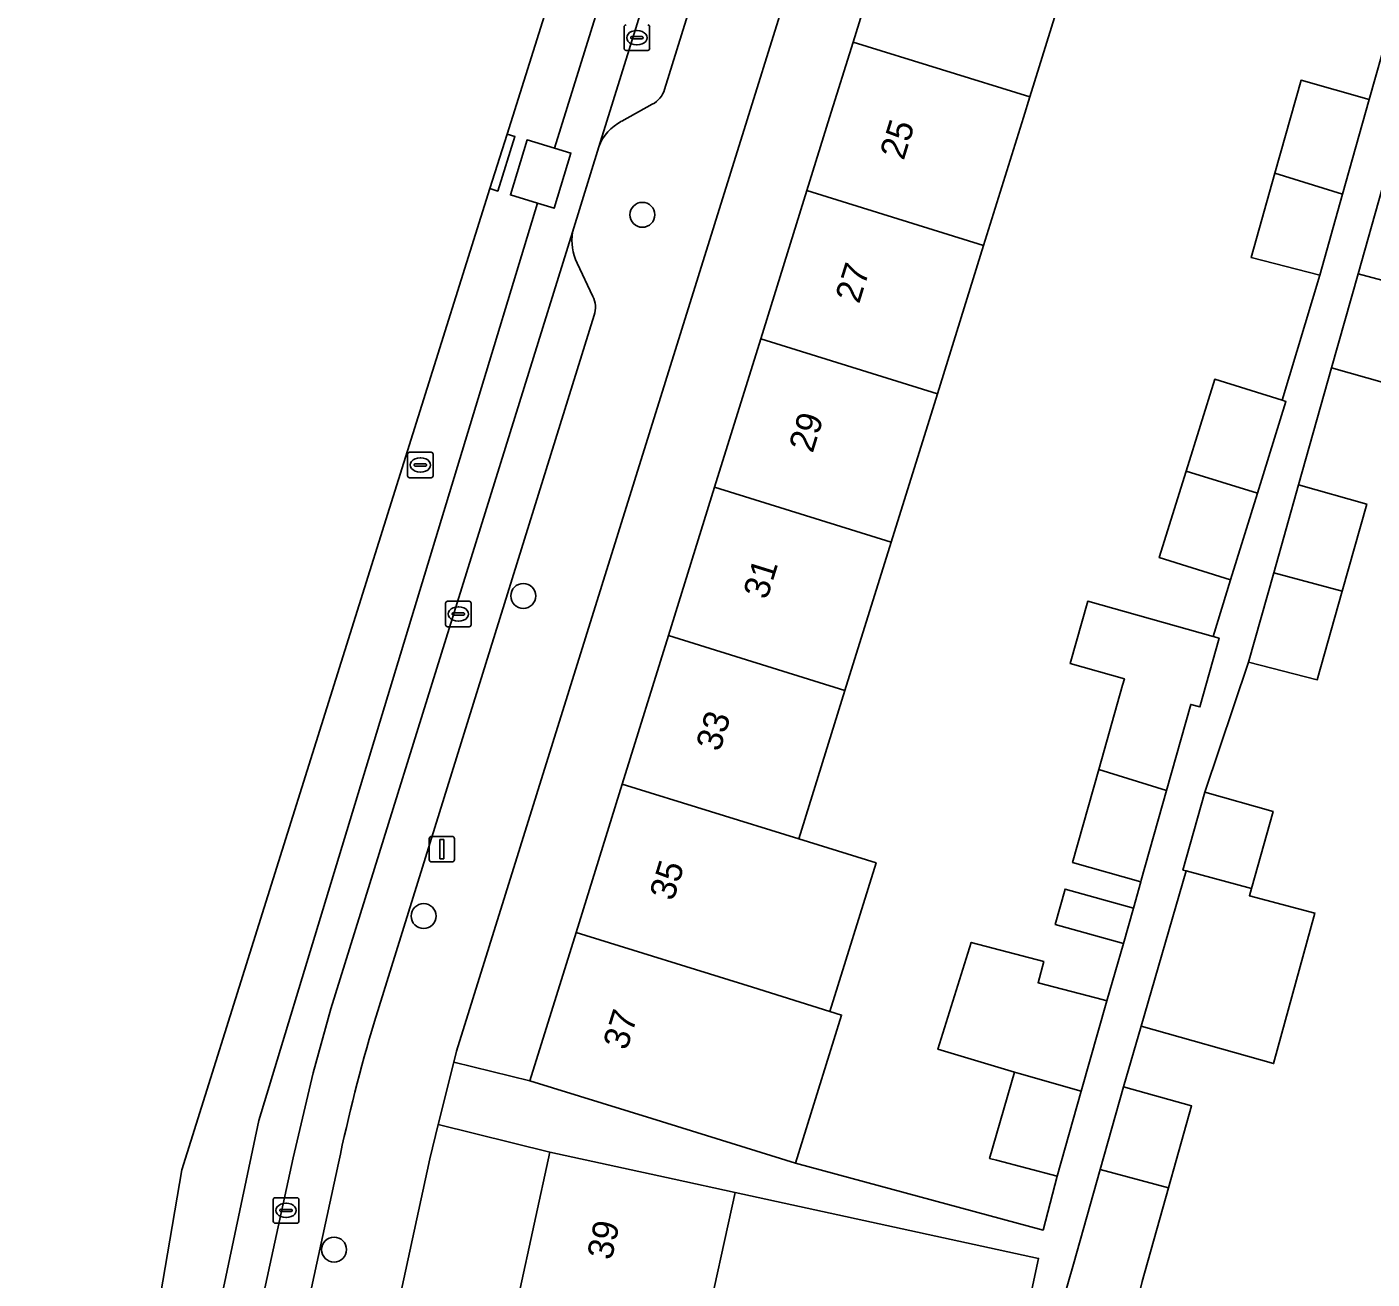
# Model space of a CAD drawing. Extents: x 163683 to 164494, y 382709 to 383872.
# Drawn here: x 163744.1 to 163796.9, y 383204.4 to 383253.6 of the extents above; entities that cross this region are included whole.
import ezdxf

# ---------------------------------------------------------------- set-up
doc = ezdxf.new("R2010")
doc.units = 0
for name, color, linetype in [('IMGEO_Boom', 7, 'Continuous'), ('IMGEO_Erf', 7, 'Continuous'), ('IMGEO_Kolk', 7, 'Continuous'), ('IMGEO_Lichtmast', 7, 'Continuous'), ('IMGEO_Pand', 7, 'Continuous'), ('IMGEO_Pand_nummerreeks', 7, 'Continuous'), ('IMGEO_Parkeervlak_open', 7, 'Continuous'), ('IMGEO_Rijbaan_lokaal_gesloten', 7, 'Continuous'), ('IMGEO_Rijbaan_lokaal_open', 7, 'Continuous'), ('IMGEO_Rioolput', 7, 'Continuous'), ('IMGEO_Voetpad_open', 7, 'Continuous')]:
    doc.layers.add(name, color=color, linetype=linetype)

msp = doc.modelspace()

# ---------------------------------------------------------------- linework, layer by layer
at = {"layer": 'IMGEO_Boom'}
for centre in [(163768.248, 383246.18), (163763.572, 383231.219), (163759.666, 383218.649), (163756.152, 383205.559)]:
    msp.add_circle(centre, 0.489, dxfattribs=at)
at = {"layer": 'IMGEO_Erf'}
msp.add_lwpolyline([(163772.894, 383241.311), (163774.705, 383247.137), (163775.595, 383250), (163776.517, 383252.962), (163778.417, 383259.076), (163775.502, 383259.985), (163760.953, 383213.349), (163760.847, 383212.92), (163763.838, 383212.179), (163765.649, 383218.006), (163767.461, 383223.833), (163769.272, 383229.659), (163771.083, 383235.484)], close=True, dxfattribs=at)
for points in [[(163785.339, 383256.882), (163783.448, 383250.806), (163783.197, 383250), (163781.635, 383244.981), (163779.822, 383239.156), (163778.008, 383233.33), (163776.195, 383227.505), (163774.382, 383221.68), (163777.417, 383220.736), (163775.603, 383214.91), (163776.064, 383214.767), (163774.254, 383208.955), (163783.967, 383206.321), (163784.523, 383208.441), (163782.14, 383209.066), (163781.873, 383209.136), (163782.846, 383212.52), (163779.843, 383213.42), (163781.154, 383217.617), (163783.994, 383216.873), (163783.773, 383216.032), (163786.337, 383215.36), (163786.47, 383215.325), (163787.122, 383217.572), (163784.446, 383218.325), (163784.835, 383219.709), (163787.511, 383218.956), (163787.803, 383219.996), (163785.128, 383220.749), (163786.157, 383224.405), (163787.088, 383227.713), (163787.158, 383227.963), (163785.031, 383228.561), (163785.719, 383231.007), (163790.642, 383229.623), (163791.319, 383231.852), (163788.525, 383232.722), (163789.582, 383236.12), (163790.704, 383239.724), (163793.354, 383238.899), (163794.828, 383243.815), (163792.133, 383244.498), (163793.066, 383247.814), (163794.093, 383251.462), (163796.768, 383250.71), (163797.533, 383253.429)], [(163798.062, 383239.391), (163795.287, 383240.178), (163793.991, 383235.577), (163796.666, 383234.825), (163795.704, 383231.406), (163794.726, 383227.93), (163792.031, 383228.613), (163790.319, 383223.513), (163792.994, 383222.76), (163792.143, 383219.737), (163792.062, 383219.449), (163794.632, 383218.766), (163793.012, 383212.859), (163787.817, 383214.332), (163787.124, 383211.951), (163789.799, 383211.198), (163788.895, 383207.986), (163787.859, 383204.304)], [(163763.382, 383203.728), (163764.615, 383209.388), (163760.24, 383210.472), (163759.907, 383209.127), (163751.36, 383169.613)], [(163783.251, 383202.71), (163783.795, 383205.211), (163771.885, 383207.805), (163770.652, 383202.142)]]:
    msp.add_lwpolyline(points, dxfattribs=at)
at = {"layer": 'IMGEO_Kolk'}
for p, q in [((163767.532, 383252.705), (163767.532, 383253.557)), ((163768.02, 383253.411), (163768.045, 383253.411)), ((163768.533, 383253.557), (163768.533, 383252.705)), ((163767.791, 383253.125), (163767.791, 383253.137)), ((163768.229, 383253.088), (163767.831, 383253.088)), ((163767.834, 383253.174), (163768.232, 383253.174)), ((163768.043, 383252.851), (163768.018, 383252.851)), ((163768.275, 383253.137), (163768.275, 383253.125)), ((163768.459, 383252.631), (163767.607, 383252.631)), ((163760.528, 383230.083), (163760.528, 383230.935)), ((163760.603, 383231.009), (163761.455, 383231.009)), ((163761.016, 383230.789), (163761.041, 383230.789)), ((163761.529, 383230.935), (163761.529, 383230.083)), ((163760.787, 383230.503), (163760.787, 383230.515)), ((163761.225, 383230.466), (163760.827, 383230.466)), ((163760.83, 383230.552), (163761.228, 383230.552)), ((163761.039, 383230.229), (163761.014, 383230.229)), ((163761.271, 383230.515), (163761.271, 383230.503)), ((163761.455, 383230.009), (163760.603, 383230.009)), ((163753.767, 383206.669), (163753.767, 383207.521)), ((163753.842, 383207.595), (163754.694, 383207.595)), ((163754.768, 383207.521), (163754.768, 383206.669)), ((163754.026, 383207.089), (163754.026, 383207.101)), ((163754.464, 383207.052), (163754.066, 383207.052)), ((163754.069, 383207.138), (163754.467, 383207.138)), ((163754.255, 383207.375), (163754.28, 383207.375)), ((163754.51, 383207.101), (163754.51, 383207.089)), ((163754.694, 383206.595), (163753.842, 383206.595)), ((163754.278, 383206.815), (163754.253, 383206.815))]:
    msp.add_line(p, q, dxfattribs=at)
for points in [[(163767.532, 383252.705), (163767.532, 383253.557)], [(163768.533, 383253.557), (163768.533, 383252.705)], [(163768.459, 383252.631), (163767.607, 383252.631)], [(163760.528, 383230.083), (163760.528, 383230.935)], [(163760.603, 383231.009), (163761.455, 383231.009)], [(163761.529, 383230.935), (163761.529, 383230.083)], [(163761.455, 383230.009), (163760.603, 383230.009)], [(163753.767, 383206.669), (163753.767, 383207.521)], [(163753.842, 383207.595), (163754.694, 383207.595)], [(163754.768, 383207.521), (163754.768, 383206.669)], [(163754.694, 383206.595), (163753.842, 383206.595)]]:
    msp.add_lwpolyline(points, dxfattribs=at)
for centre, radius, start, end in [((163767.609, 383253.555), 0.0765, 91.552, 178.448), ((163767.609, 383253.555), 0.0765, 91.552, 178.448), ((163768.457, 383253.555), 0.0765, 1.552, 88.448), ((163768.457, 383253.555), 0.0765, 1.552, 88.448), ((163767.831, 383253.134), 0.0403, 85.8775, 175.7526), ((163767.828, 383253.124), 0.0366, 178.938, 274.7102), ((163768.232, 383253.131), 0.043, 264.8664, 352.4533), ((163768.236, 383253.136), 0.0386, 1.7309, 96.639), ((163767.609, 383252.707), 0.0765, 181.552, 268.448), ((163767.609, 383252.707), 0.0765, 181.552, 268.448), ((163768.457, 383252.707), 0.0765, 271.552, 358.448), ((163768.457, 383252.707), 0.0765, 271.552, 358.448), ((163760.605, 383230.933), 0.0765, 91.552, 178.448), ((163760.605, 383230.933), 0.0765, 91.552, 178.448), ((163761.453, 383230.933), 0.0765, 1.552, 88.448), ((163761.453, 383230.933), 0.0765, 1.552, 88.448), ((163760.827, 383230.512), 0.0403, 85.8775, 175.7526), ((163760.824, 383230.502), 0.0366, 178.938, 274.7102), ((163761.228, 383230.509), 0.043, 264.8664, 352.4533), ((163761.232, 383230.514), 0.0386, 1.7309, 96.639), ((163760.605, 383230.085), 0.0765, 181.552, 268.448), ((163760.605, 383230.085), 0.0765, 181.552, 268.448), ((163761.453, 383230.085), 0.0765, 271.552, 358.448), ((163761.453, 383230.085), 0.0765, 271.552, 358.448), ((163753.844, 383207.519), 0.0765, 91.552, 178.448), ((163753.844, 383207.519), 0.0765, 91.552, 178.448), ((163754.692, 383207.519), 0.0765, 1.552, 88.448), ((163754.692, 383207.519), 0.0765, 1.552, 88.448), ((163754.066, 383207.098), 0.0403, 85.8775, 175.7526), ((163754.063, 383207.088), 0.0366, 178.938, 274.7102), ((163754.467, 383207.095), 0.043, 264.8664, 352.4533), ((163754.471, 383207.1), 0.0386, 1.7309, 96.639), ((163753.844, 383206.671), 0.0765, 181.552, 268.448), ((163753.844, 383206.671), 0.0765, 181.552, 268.448), ((163754.692, 383206.671), 0.0765, 271.552, 358.448), ((163754.692, 383206.671), 0.0765, 271.552, 358.448)]:
    msp.add_arc(centre, radius, start, end, dxfattribs=at)
for centre, major_axis, ratio, start_param, end_param in [((163768.019, 383253.131), (-0.387, 0.002), 0.722429, 4.712389, 7.853982), ((163768.044, 383253.131), (-0.39, 0.002), 0.717154, 1.570796, 4.712389), ((163761.015, 383230.509), (-0.387, 0.002), 0.722429, 4.712389, 7.853982), ((163761.04, 383230.509), (-0.39, 0.002), 0.717154, 1.570796, 4.712389), ((163754.254, 383207.095), (-0.387, 0.002), 0.722429, 4.712389, 7.853982), ((163754.279, 383207.095), (-0.39, 0.002), 0.717154, 1.570796, 4.712389)]:
    msp.add_ellipse(centre, major_axis=major_axis, ratio=ratio, start_param=start_param, end_param=end_param, dxfattribs=at)
at = {"layer": 'IMGEO_Lichtmast'}
for p, q in [((163759.885, 383220.877), (163759.885, 383221.677)), ((163759.885, 383221.677), (163759.885, 383220.877)), ((163759.985, 383221.777), (163760.775, 383221.777)), ((163760.775, 383221.777), (163759.985, 383221.777)), ((163760.875, 383221.677), (163760.875, 383220.877)), ((163760.875, 383220.877), (163760.875, 383221.677)), ((163760.775, 383220.777), (163759.985, 383220.777)), ((163759.985, 383220.777), (163760.775, 383220.777))]:
    msp.add_line(p, q, dxfattribs=at)
msp.add_lwpolyline([(163760.305, 383221.652), (163760.455, 383221.652), (163760.455, 383220.902), (163760.305, 383220.902), (163760.305, 383221.652)], dxfattribs=at)
for centre, start, end in [((163759.985, 383221.677), 90, 180), ((163759.985, 383221.677), 90, 180), ((163760.775, 383221.677), 0, 90), ((163760.775, 383221.677), 360, 90), ((163759.985, 383220.877), 180, 270), ((163759.985, 383220.877), 180, 270), ((163760.775, 383220.877), 270, 0), ((163760.775, 383220.877), 270, 0)]:
    msp.add_arc(centre, 0.1, start, end, dxfattribs=at)
at = {"layer": 'IMGEO_Pand'}
for points in [[(163776.517, 383252.962), (163783.448, 383250.806), (163785.339, 383256.882), (163783.191, 383257.589), (163778.417, 383259.076)], [(163776.517, 383252.962), (163775.595, 383250), (163774.705, 383247.137), (163781.635, 383244.981), (163783.197, 383250), (163783.448, 383250.806)], [(163795.721, 383246.988), (163796.768, 383250.71), (163794.093, 383251.462), (163793.066, 383247.814)], [(163795.721, 383246.988), (163793.066, 383247.814), (163792.133, 383244.498), (163794.828, 383243.815)], [(163772.894, 383241.311), (163779.822, 383239.156), (163781.635, 383244.981), (163774.705, 383247.137)], [(163796.33, 383243.863), (163799.116, 383243.113), (163800.04, 383246.374), (163797.264, 383247.16)], [(163796.33, 383243.863), (163795.287, 383240.178), (163798.062, 383239.391), (163799.116, 383243.113)], [(163772.894, 383241.311), (163771.083, 383235.484), (163778.008, 383233.33), (163779.822, 383239.156)], [(163793.354, 383238.899), (163790.704, 383239.724), (163789.582, 383236.12), (163792.377, 383235.251), (163793.499, 383238.854)], [(163792.377, 383235.251), (163789.582, 383236.12), (163788.525, 383232.722), (163791.319, 383231.852)], [(163771.083, 383235.484), (163769.272, 383229.659), (163776.195, 383227.505), (163778.008, 383233.33)], [(163793.021, 383232.128), (163795.704, 383231.406), (163796.666, 383234.825), (163793.991, 383235.577)], [(163793.021, 383232.128), (163792.031, 383228.613), (163794.726, 383227.93), (163795.704, 383231.406)], [(163790.878, 383229.557), (163790.642, 383229.623), (163785.719, 383231.007), (163785.031, 383228.561), (163787.158, 383227.963), (163787.088, 383227.713), (163786.157, 383224.405), (163788.811, 383223.58), (163789.763, 383226.961), (163790.12, 383226.861)], [(163767.461, 383223.833), (163774.382, 383221.68), (163776.195, 383227.505), (163769.272, 383229.659)], [(163788.811, 383223.58), (163786.157, 383224.405), (163785.128, 383220.749), (163787.803, 383219.996), (163787.823, 383220.066)], [(163774.382, 383221.68), (163767.461, 383223.833), (163765.649, 383218.006), (163772.569, 383215.854), (163775.603, 383214.91), (163777.417, 383220.736)], [(163792.994, 383222.76), (163790.319, 383223.513), (163789.459, 383220.459), (163789.589, 383220.424), (163792.143, 383219.737)], [(163794.632, 383218.766), (163792.062, 383219.449), (163792.143, 383219.737), (163789.589, 383220.424), (163787.817, 383214.332), (163793.012, 383212.859)], [(163787.511, 383218.956), (163784.835, 383219.709), (163784.446, 383218.325), (163787.122, 383217.572)], [(163775.603, 383214.91), (163772.569, 383215.854), (163765.649, 383218.006), (163763.838, 383212.179), (163768.615, 383210.7), (163770.758, 383210.037), (163774.254, 383208.955), (163776.064, 383214.767)], [(163786.47, 383215.325), (163786.337, 383215.36), (163783.773, 383216.032), (163783.994, 383216.873), (163781.154, 383217.617), (163779.843, 383213.42), (163782.846, 383212.52), (163783.031, 383212.465), (163785.466, 383211.776)], [(163785.466, 383211.776), (163783.031, 383212.465), (163782.846, 383212.52), (163781.873, 383209.136), (163782.14, 383209.066), (163784.523, 383208.441)], [(163786.211, 383208.708), (163788.895, 383207.986), (163789.799, 383211.198), (163787.124, 383211.951)], [(163763.382, 383203.728), (163770.652, 383202.142), (163771.885, 383207.805), (163769.501, 383208.324), (163764.615, 383209.388)], [(163788.895, 383207.986), (163786.211, 383208.708), (163785.164, 383204.986), (163784.549, 383202.85), (163784.863, 383202.746), (163787.284, 383201.942), (163787.859, 383204.304)]]:
    msp.add_lwpolyline(points, close=True, dxfattribs=at)
at = {"layer": 'IMGEO_Parkeervlak_open'}
for points in [[(163780.509, 383293.71), (163766.533, 383248.853)], [(163769.118, 383251.094), (163772.081, 383260.66)], [(163767.435, 383249.851), (163768.632, 383250.52)], [(163765.51, 383245.499), (163756.027, 383215.005), (163755.331, 383212.494), (163754.544, 383209.155), (163746.61, 383172.616), (163746.483, 383172.033)], [(163766.309, 383242.977), (163765.685, 383244.287)], [(163757.731, 383214.508), (163766.362, 383242.243)], [(163748.863, 383174.458), (163756.322, 383208.951)]]:
    msp.add_lwpolyline(points, dxfattribs=at)
for centre, radius, start, end in [((163768.207, 383251.373), 0.953, 296.5037, 342.9878), ((163768.325, 383248.14), 1.929, 117.4824, 158.3026), ((163767.537, 383245.173), 2.053, 170.8681, 205.5641), ((163765.372, 383242.54), 1.034, 343.2841, 24.9759), ((163826.421, 383194.134), 71.648, 163.47942, 168.0651)]:
    msp.add_arc(centre, radius, start, end, dxfattribs=at)
at = {"layer": 'IMGEO_Rijbaan_lokaal_gesloten'}
for points in [[(163762.268, 383247.208), (163762.576, 383247.112), (163763.245, 383249.25), (163762.939, 383249.345)], [(163764.135, 383246.636), (163764.791, 383246.438), (163765.445, 383248.602), (163764.793, 383248.798), (163763.725, 383249.121), (163763.071, 383246.958)]]:
    msp.add_lwpolyline(points, close=True, dxfattribs=at)
at = {"layer": 'IMGEO_Rijbaan_lokaal_open'}
for points in [[(163805.443, 383344.92), (163794.181, 383347.493), (163785.624, 383320.165), (163765.935, 383258.889), (163762.939, 383249.345), (163763.245, 383249.25), (163762.576, 383247.112), (163762.268, 383247.208), (163750.175, 383208.693), (163746.534, 383187.298), (163744.099, 383172.988)], [(163744.099, 383172.988), (163744.101, 383172.988), (163745.022, 383172.851), (163749.331, 383192.28), (163753.196, 383210.63), (163764.135, 383246.636), (163763.071, 383246.958), (163763.725, 383249.121), (163764.793, 383248.798), (163779.072, 383294.644), (163778.036, 383294.966), (163778.712, 383297.138), (163779.746, 383296.816), (163788.108, 383323.992), (163792.826, 383338.961), (163794.482, 383338.512)], [(163779.072, 383294.644), (163764.793, 383248.798), (163765.445, 383248.602), (163764.791, 383246.438), (163764.135, 383246.636), (163753.196, 383210.63), (163749.331, 383192.28), (163745.022, 383172.851), (163746.61, 383172.616), (163754.544, 383209.155), (163755.331, 383212.494), (163756.027, 383215.005), (163765.51, 383245.499), (163766.533, 383248.853), (163780.509, 383293.71)]]:
    msp.add_lwpolyline(points, dxfattribs=at)
at = {"layer": 'IMGEO_Rioolput'}
for p, q in [((163759.037, 383235.934), (163759.037, 383236.786)), ((163759.112, 383236.86), (163759.964, 383236.86)), ((163759.525, 383236.64), (163759.55, 383236.64)), ((163760.038, 383236.786), (163760.038, 383235.934)), ((163759.296, 383236.354), (163759.296, 383236.366)), ((163759.734, 383236.317), (163759.336, 383236.317)), ((163759.339, 383236.403), (163759.737, 383236.403)), ((163759.548, 383236.08), (163759.523, 383236.08)), ((163759.78, 383236.366), (163759.78, 383236.354)), ((163759.964, 383235.86), (163759.112, 383235.86))]:
    msp.add_line(p, q, dxfattribs=at)
for points in [[(163759.037, 383235.934), (163759.037, 383236.786)], [(163759.112, 383236.86), (163759.964, 383236.86)], [(163760.038, 383236.786), (163760.038, 383235.934)], [(163759.964, 383235.86), (163759.112, 383235.86)]]:
    msp.add_lwpolyline(points, dxfattribs=at)
for centre, radius, start, end in [((163759.114, 383236.784), 0.0765, 91.552, 178.448), ((163759.114, 383236.784), 0.0765, 91.552, 178.448), ((163759.962, 383236.784), 0.0765, 1.552, 88.448), ((163759.962, 383236.784), 0.0765, 1.552, 88.448), ((163759.114, 383235.936), 0.0765, 181.552, 268.448), ((163759.114, 383235.936), 0.0765, 181.552, 268.448), ((163759.336, 383236.363), 0.0403, 85.8775, 175.7526), ((163759.333, 383236.353), 0.0366, 178.938, 274.7102), ((163759.737, 383236.36), 0.043, 264.8664, 352.4533), ((163759.741, 383236.365), 0.0386, 1.7309, 96.639), ((163759.962, 383235.936), 0.0765, 271.552, 358.448), ((163759.962, 383235.936), 0.0765, 271.552, 358.448)]:
    msp.add_arc(centre, radius, start, end, dxfattribs=at)
for centre, major_axis, ratio, start_param, end_param in [((163759.524, 383236.36), (-0.387, 0.002), 0.722429, 4.712389, 7.853982), ((163759.549, 383236.36), (-0.39, 0.002), 0.717154, 1.570796, 4.712389)]:
    msp.add_ellipse(centre, major_axis=major_axis, ratio=ratio, start_param=start_param, end_param=end_param, dxfattribs=at)
at = {"layer": 'IMGEO_Voetpad_open'}
for points in [[(163781.371, 383290.589), (163773.139, 383264.028), (163773.556, 383263.9), (163772.514, 383260.53), (163772.081, 383260.66), (163769.118, 383251.094)], [(163749.574, 383161.356), (163750.768, 383166.587), (163751.36, 383169.613), (163759.907, 383209.127), (163760.24, 383210.472), (163760.847, 383212.92), (163760.953, 383213.349), (163775.502, 383259.985)], [(163797.533, 383253.429), (163796.768, 383250.71), (163795.721, 383246.988), (163794.828, 383243.815), (163793.354, 383238.899), (163793.499, 383238.854), (163792.377, 383235.251), (163791.319, 383231.852), (163790.642, 383229.623), (163790.878, 383229.557), (163790.12, 383226.861), (163789.763, 383226.961), (163788.811, 383223.58), (163787.823, 383220.066), (163787.803, 383219.996), (163787.511, 383218.956), (163787.122, 383217.572), (163786.47, 383215.325), (163785.466, 383211.776), (163784.523, 383208.441), (163783.967, 383206.321), (163774.254, 383208.955), (163770.758, 383210.037), (163768.615, 383210.7), (163763.838, 383212.179), (163760.847, 383212.92), (163760.24, 383210.472), (163764.615, 383209.388), (163769.501, 383208.324), (163771.885, 383207.805), (163783.795, 383205.211), (163783.251, 383202.71)], [(163768.632, 383250.52), (163767.435, 383249.851)], [(163766.533, 383248.853), (163765.51, 383245.499)], [(163797.538, 383186.713), (163795.348, 383187.3), (163785.461, 383189.878), (163782.727, 383190.591), (163783.114, 383193.187), (163783.625, 383196.614), (163784.163, 383200.221), (163784.431, 383200.181), (163784.863, 383202.746), (163784.549, 383202.85), (163785.164, 383204.986), (163786.211, 383208.708), (163787.124, 383211.951), (163787.817, 383214.332), (163789.589, 383220.424), (163789.459, 383220.459), (163790.319, 383223.513), (163792.031, 383228.613), (163793.021, 383232.128), (163793.991, 383235.577), (163795.287, 383240.178), (163796.33, 383243.863), (163797.264, 383247.16)], [(163765.685, 383244.287), (163766.309, 383242.977)], [(163766.362, 383242.243), (163757.731, 383214.508)], [(163756.322, 383208.951), (163748.863, 383174.458)]]:
    msp.add_lwpolyline(points, dxfattribs=at)
for centre, radius, start, end in [((163768.207, 383251.373), 0.953, 296.5037, 342.9878), ((163768.325, 383248.14), 1.929, 117.4824, 158.3026), ((163767.537, 383245.173), 2.053, 170.8681, 205.5641), ((163765.372, 383242.54), 1.034, 343.2841, 24.9759), ((163826.421, 383194.134), 71.648, 163.47942, 168.0651)]:
    msp.add_arc(centre, radius, start, end, dxfattribs=at)

# ---------------------------------------------------------------- texts
at = {"layer": 'IMGEO_Pand_nummerreeks'}
for s, rotation, p in [('25', 72.7592, (163778.498, 383248.289)), ('27', 72.731, (163776.748, 383242.658)), ('29', 72.731, (163774.926, 383236.796)), ('31', 72.731, (163773.137, 383231.042)), ('33', 72.731, (163771.281, 383225.071)), ('35', 72.7313, (163769.459, 383219.209)), ('37', 72.7313, (163767.636, 383213.347)), ('39', 77.7136, (163767.041, 383205.113))]:
    msp.add_text(s, height=1, rotation=rotation, dxfattribs=at).set_placement(p)

doc.saveas('drawing.dxf')
